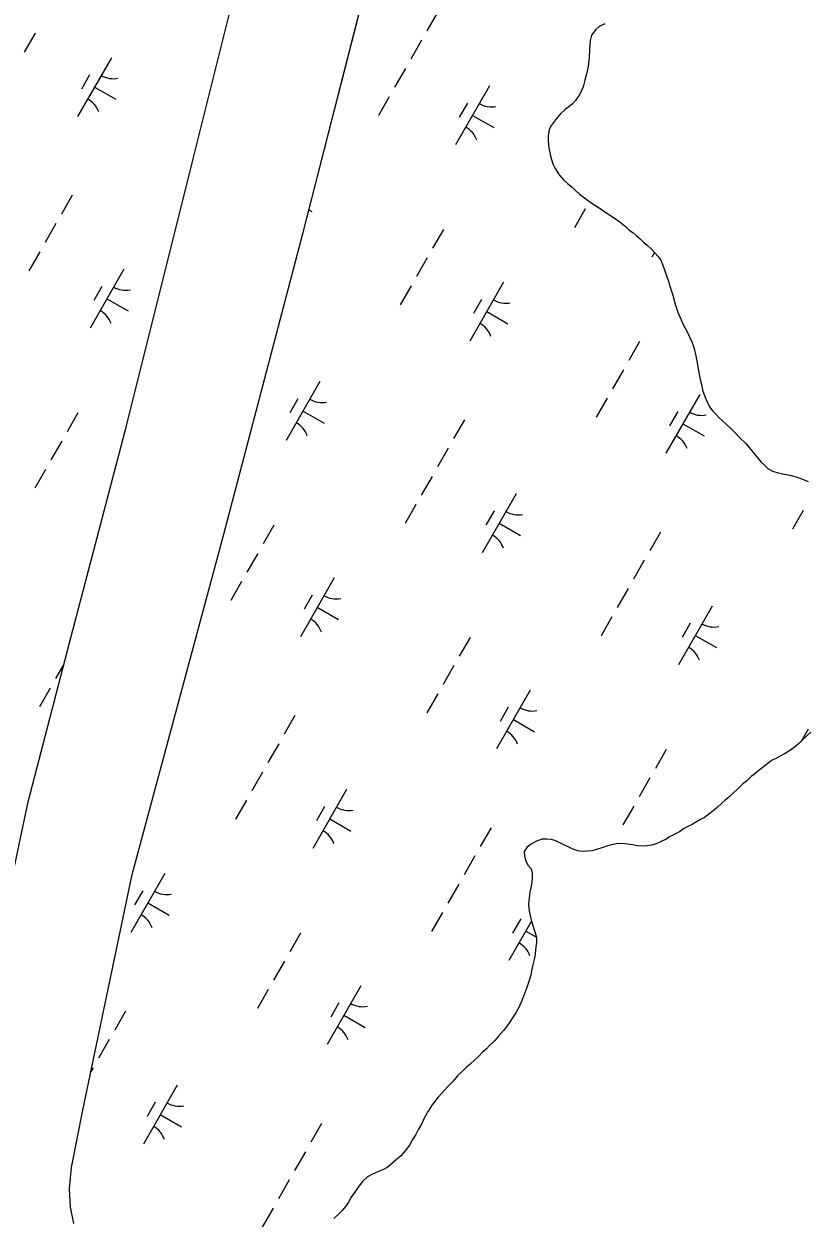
# Model space of a CAD drawing. Extents: x 3930721 to 3950824, y 220441 to 242861.
# Drawn here: x 3942881 to 3943458, y 228013 to 228893 of the extents above; entities that cross this region are included whole.
import ezdxf

# ---------------------------------------------------------------- set-up
doc = ezdxf.new("R2010")
doc.units = 0
doc.layers.add('V-TOPO-SHOR', color=7, linetype='Continuous')
doc.layers.add('V-WETL-SWMP', color=7, linetype='Continuous')

msp = doc.modelspace()

# ---------------------------------------------------------------- linework, layer by layer
at = {"layer": 'V-TOPO-SHOR'}
for points in [[(3942917.71, 228009.39), (3942915.26, 228021.48), (3942914.42, 228034.98), (3942915.92, 228050.75), (3942924.22, 228092.93), (3942960.67, 228266.42), (3943028.04, 228517.12), (3943086.82, 228741.4), (3943183.54, 229119.12), (3943258.34, 229417.89), (3943351.77, 229772.65), (3943398.89, 229975.61), (3943451.01, 230189.58)], [(3942789.4, 227876.04), (3942820.44, 228033.9), (3942848.58, 228153.98), (3942864.17, 228225.68), (3942883.96, 228320.04), (3942914.47, 228437.11), (3942956.44, 228596.95), (3943005.48, 228793.68), (3943044.01, 228948.13), (3943084.63, 229102.83), (3943141.67, 229315.49), (3943204.01, 229558.04), (3943252.56, 229757.56), (3943287.1, 229890.99), (3943341.49, 230113.18)]]:
    msp.add_lwpolyline(points, dxfattribs=at)
at = {"layer": 'V-WETL-SWMP'}
for p, q in [((3943086.82, 228741.4), (3943183.54, 229119.12)), ((3943185.51, 228901.84), (3943177.56, 228887.95)), ((3942889.08, 228886.13), (3942881.12, 228872.24)), ((3943301.89, 228888.99), (3943298.67, 228884.77)), ((3943304.19, 228891.11), (3943301.89, 228888.99)), ((3943308.6, 228893.01), (3943304.19, 228891.11)), ((3943173.58, 228881.01), (3943165.63, 228867.13)), ((3943297.78, 228880.8), (3943297.14, 228874.75)), ((3943298.67, 228884.77), (3943297.78, 228880.8)), ((3942945.27, 228868.11), (3942920.42, 228824.73)), ((3943296.98, 228867.99), (3943296.11, 228861.7)), ((3943297.14, 228874.75), (3943296.98, 228867.99)), ((3943161.65, 228860.19), (3943153.7, 228846.3)), ((3943296.11, 228861.7), (3943295, 228856.34)), ((3942929.13, 228855.46), (3942923.17, 228845.05)), ((3943293.66, 228851.44), (3943292.54, 228846.77)), ((3943295, 228856.34), (3943293.66, 228851.44)), ((3942932.85, 228846.42), (3942948.47, 228837.47)), ((3943223.48, 228847.34), (3943198.63, 228803.95)), ((3943291.18, 228843.27), (3943289.58, 228840.46)), ((3943292.54, 228846.77), (3943291.18, 228843.27)), ((3943149.73, 228839.36), (3943141.77, 228825.48)), ((3943207.34, 228834.69), (3943201.38, 228824.27)), ((3943284.76, 228834.13), (3943281.98, 228832.01)), ((3943286.83, 228836.48), (3943284.76, 228834.13)), ((3943289.58, 228840.46), (3943286.83, 228836.48)), ((3943211.06, 228825.64), (3943226.68, 228816.7)), ((3943275.75, 228826.82), (3943272.08, 228822.36)), ((3943279.44, 228830.12), (3943275.75, 228826.82)), ((3943281.98, 228832.01), (3943279.44, 228830.12)), ((3943267.49, 228815.34), (3943266.84, 228810.68)), ((3943269.32, 228818.38), (3943267.49, 228815.34)), ((3943272.08, 228822.36), (3943269.32, 228818.38)), ((3943266.84, 228810.68), (3943266.88, 228807.18)), ((3943266.88, 228807.18), (3943267.17, 228801.6)), ((3943267.17, 228801.6), (3943268.39, 228795.56)), ((3943268.39, 228795.56), (3943270.31, 228790)), ((3943270.31, 228790), (3943271.97, 228786.52)), ((3943271.97, 228786.52), (3943274.81, 228781.9)), ((3943274.81, 228781.9), (3943278.11, 228778.21)), ((3943278.11, 228778.21), (3943280.93, 228775.45)), ((3943280.93, 228775.45), (3943284.45, 228772.69)), ((3943284.45, 228772.69), (3943286.8, 228770.39)), ((3942916.45, 228766.74), (3942908.5, 228752.85)), ((3943286.8, 228770.39), (3943289.85, 228767.62)), ((3943289.85, 228767.62), (3943294.54, 228764.18)), ((3943294.54, 228764.18), (3943299.23, 228760.74)), ((3943090.58, 228756.09), (3943092.81, 228754.81)), ((3943294.07, 228756.69), (3943286.12, 228742.81)), ((3943299.23, 228760.74), (3943304.38, 228757.53)), ((3943304.38, 228757.53), (3943307.43, 228755.23)), ((3943307.43, 228755.23), (3943312.82, 228751.57)), ((3942904.52, 228745.91), (3942896.57, 228732.03)), ((3943312.82, 228751.57), (3943318.44, 228747.9)), ((3943318.44, 228747.9), (3943323.37, 228743.99)), ((3943028.04, 228517.12), (3943086.82, 228741.4)), ((3943189.69, 228741.62), (3943181.74, 228727.74)), ((3943323.37, 228743.99), (3943325.95, 228741.69)), ((3943325.95, 228741.69), (3943329.23, 228739.16)), ((3943329.23, 228739.16), (3943331.58, 228737.09)), ((3943331.58, 228737.09), (3943334.4, 228734.8)), ((3943334.4, 228734.8), (3943336.75, 228732.49)), ((3943336.75, 228732.49), (3943339.57, 228729.96)), ((3943339.57, 228729.96), (3943342.86, 228726.97)), ((3943342.86, 228726.97), (3943345.44, 228724.2)), ((3942892.59, 228725.08), (3942884.64, 228711.2)), ((3943177.76, 228720.8), (3943169.81, 228706.91)), ((3943344.95, 228724.73), (3943342.97, 228721.28)), ((3943345.44, 228724.2), (3943347.56, 228721.9)), ((3943347.56, 228721.9), (3943349.45, 228719.36)), ((3943349.45, 228719.36), (3943350.64, 228716.58)), ((3942954.42, 228712.24), (3942929.57, 228668.85)), ((3943350.64, 228716.58), (3943352.32, 228711.94)), ((3943352.32, 228711.94), (3943354.23, 228706.61)), ((3943233.95, 228702.78), (3943209.11, 228659.39)), ((3943354.23, 228706.61), (3943355.43, 228703.59)), ((3943355.43, 228703.59), (3943356.63, 228699.18)), ((3942938.28, 228699.58), (3942932.32, 228689.17)), ((3943165.83, 228699.97), (3943157.88, 228686.08)), ((3943356.63, 228699.18), (3943358.56, 228693.15)), ((3943358.56, 228693.15), (3943360.25, 228686.65)), ((3942942, 228690.54), (3942957.61, 228681.6)), ((3943217.82, 228690.13), (3943211.85, 228679.72)), ((3943360.25, 228686.65), (3943362.18, 228680.62)), ((3943221.53, 228681.09), (3943237.15, 228672.14)), ((3943362.18, 228680.62), (3943364.56, 228675.06)), ((3943364.56, 228675.06), (3943366.22, 228671.59)), ((3943366.22, 228671.59), (3943369.07, 228666.26)), ((3943369.07, 228666.26), (3943370.97, 228662.09)), ((3943334.03, 228658.96), (3943326.08, 228645.07)), ((3943370.97, 228662.09), (3943372.87, 228658.39)), ((3943372.87, 228658.39), (3943374.31, 228653.98)), ((3943374.31, 228653.98), (3943375.53, 228648.64)), ((3943375.53, 228648.64), (3943376.76, 228641.91)), ((3943376.76, 228641.91), (3943377.5, 228637.73)), ((3943322.1, 228638.13), (3943314.15, 228624.24)), ((3943377.5, 228637.73), (3943378, 228634.7)), ((3943378, 228634.7), (3943378.73, 228630.99)), ((3943378.73, 228630.99), (3943379.95, 228626.35)), ((3943098.76, 228629.57), (3943073.91, 228586.18)), ((3943379.95, 228626.35), (3943380.44, 228623.33)), ((3943380.44, 228623.33), (3943382.12, 228618.69)), ((3943082.62, 228616.92), (3943076.66, 228606.5)), ((3943310.17, 228617.3), (3943302.22, 228603.42)), ((3943378.3, 228620.12), (3943353.45, 228576.73)), ((3943382.12, 228618.69), (3943383.79, 228614.75)), ((3943383.79, 228614.75), (3943385.45, 228611.04)), ((3942920.63, 228606.52), (3942912.68, 228592.63)), ((3943086.34, 228607.88), (3943101.96, 228598.93)), ((3943362.16, 228607.46), (3943356.19, 228597.05)), ((3943385.45, 228611.04), (3943388.04, 228607.81)), ((3943388.04, 228607.81), (3943390.16, 228605.51)), ((3943390.16, 228605.51), (3943392.51, 228603.2)), ((3943205.13, 228601.4), (3943197.18, 228587.52)), ((3943365.87, 228598.42), (3943381.49, 228589.48)), ((3943392.51, 228603.2), (3943395.1, 228600.67)), ((3943395.1, 228600.67), (3943397.68, 228598.14)), ((3943397.68, 228598.14), (3943401.21, 228594.91)), ((3943401.21, 228594.91), (3943404.5, 228591.69)), ((3943404.5, 228591.69), (3943407.79, 228588.23)), ((3943407.79, 228588.23), (3943412.02, 228584.08)), ((3942908.7, 228585.69), (3942900.75, 228571.81)), ((3943193.2, 228580.58), (3943185.25, 228566.69)), ((3943412.02, 228584.08), (3943414.61, 228581.08)), ((3943414.61, 228581.08), (3943416.97, 228578.32)), ((3943416.97, 228578.32), (3943419.09, 228575.54)), ((3943419.09, 228575.54), (3943421.68, 228572.78)), ((3943421.68, 228572.78), (3943423.56, 228570.24)), ((3943423.56, 228570.24), (3943425.92, 228567.93)), ((3942896.77, 228564.87), (3942888.82, 228550.98)), ((3943181.28, 228559.75), (3943173.32, 228545.87)), ((3943425.92, 228567.93), (3943428.5, 228565.63)), ((3943428.5, 228565.63), (3943432.01, 228563.58)), ((3943432.01, 228563.58), (3943435.28, 228562.68)), ((3943435.28, 228562.68), (3943439.48, 228561.56)), ((3943439.48, 228561.56), (3943444.61, 228560.68)), ((3943444.61, 228560.68), (3943449.27, 228559.33)), ((3943449.27, 228559.33), (3943453.95, 228557.75)), ((3943453.95, 228557.75), (3943458.15, 228555.93)), ((3943243.1, 228546.9), (3943218.25, 228503.52)), ((3943169.35, 228538.92), (3943161.4, 228525.04)), ((3943226.96, 228534.25), (3943221, 228523.84)), ((3943454.52, 228534.64), (3943446.56, 228520.75)), ((3943230.68, 228525.21), (3943246.3, 228516.26)), ((3942960.67, 228266.42), (3943028.04, 228517.12)), ((3943064.97, 228523.85), (3943057.02, 228509.97)), ((3943349.47, 228518.74), (3943341.52, 228504.85)), ((3943053.04, 228503.03), (3943045.09, 228489.14)), ((3943337.55, 228497.91), (3943329.59, 228484.03)), ((3943041.11, 228482.2), (3943033.16, 228468.32)), ((3943109.24, 228485.01), (3943084.39, 228441.62)), ((3943093.1, 228472.36), (3943087.13, 228461.95)), ((3943325.62, 228477.09), (3943317.67, 228463.2)), ((3943096.81, 228463.32), (3943112.43, 228454.37)), ((3943387.44, 228464.24), (3943362.6, 228420.85)), ((3943313.69, 228456.26), (3943305.74, 228442.37)), ((3943371.31, 228451.58), (3943365.34, 228441.17)), ((3943209.31, 228441.19), (3943201.36, 228427.3)), ((3943375.02, 228442.54), (3943390.64, 228433.6)), ((3942910.39, 228421.47), (3942904.26, 228410.76)), ((3943197.38, 228420.36), (3943189.43, 228406.48)), ((3942900.29, 228403.82), (3942892.34, 228389.94)), ((3943253.58, 228402.35), (3943228.73, 228358.96)), ((3943185.45, 228399.53), (3943177.5, 228385.65)), ((3943237.44, 228389.69), (3943231.48, 228379.28)), ((3943080.41, 228383.64), (3943072.46, 228369.75)), ((3943241.15, 228380.65), (3943256.77, 228371.71)), ((3943458.03, 228373.59), (3943452.87, 228364.57)), ((3943457.49, 228368.82), (3943453.8, 228365.52)), ((3943460.02, 228371.4), (3943457.49, 228368.82)), ((3943068.49, 228362.81), (3943060.53, 228348.92)), ((3943353.65, 228358.52), (3943345.7, 228344.64)), ((3943444.34, 228357.51), (3943440.63, 228355.38)), ((3943447.8, 228360.11), (3943444.34, 228357.51)), ((3943451.26, 228362.94), (3943447.8, 228360.11)), ((3943453.8, 228365.52), (3943451.26, 228362.94)), ((3943431.14, 228350.4), (3943427.22, 228347.33)), ((3943433.92, 228351.82), (3943431.14, 228350.4)), ((3943437.62, 228353.72), (3943433.92, 228351.82)), ((3943440.63, 228355.38), (3943437.62, 228353.72)), ((3943056.56, 228341.98), (3943048.61, 228328.1)), ((3943418.68, 228340.5), (3943416.14, 228338.61)), ((3943422.14, 228343.33), (3943418.68, 228340.5)), ((3943427.22, 228347.33), (3943422.14, 228343.33)), ((3943341.72, 228337.69), (3943333.77, 228323.81)), ((3943410.14, 228333.2), (3943406.45, 228329.67)), ((3943412.68, 228335.32), (3943410.14, 228333.2)), ((3943416.14, 228338.61), (3943412.68, 228335.32)), ((3943118.38, 228329.14), (3943093.54, 228285.75)), ((3943399.77, 228323.55), (3943397, 228321.2)), ((3943403, 228326.38), (3943399.77, 228323.55)), ((3943406.45, 228329.67), (3943403, 228326.38)), ((3943044.63, 228321.16), (3943036.68, 228307.27)), ((3943102.25, 228316.48), (3943096.28, 228306.07)), ((3943329.8, 228316.87), (3943321.84, 228302.98)), ((3943391.23, 228315.79), (3943388.23, 228313.43)), ((3943394.69, 228319.08), (3943391.23, 228315.79)), ((3943397, 228321.2), (3943394.69, 228319.08)), ((3943105.96, 228307.44), (3943121.58, 228298.5)), ((3943375.98, 228305.39), (3943372.74, 228303.27)), ((3943378.99, 228307.05), (3943375.98, 228305.39)), ((3943381.77, 228308.48), (3943378.99, 228307.05)), ((3943385, 228310.84), (3943381.77, 228308.48)), ((3943388.23, 228313.43), (3943385, 228310.84)), ((3943224.75, 228300.97), (3943216.8, 228287.08)), ((3943360.02, 228296.15), (3943356.08, 228294.25)), ((3943363.49, 228298.05), (3943360.02, 228296.15)), ((3943366.49, 228300.18), (3943363.49, 228298.05)), ((3943369.96, 228302.07), (3943366.49, 228300.18)), ((3943372.74, 228303.27), (3943369.96, 228302.07)), ((3943253.74, 228288.56), (3943250.97, 228286.44)), ((3943258.14, 228291.17), (3943253.74, 228288.56)), ((3943262.31, 228292.61), (3943258.14, 228291.17)), ((3943265.8, 228292.64), (3943262.31, 228292.61)), ((3943269.3, 228292.21), (3943265.8, 228292.64)), ((3943272.33, 228291.31), (3943269.3, 228292.21)), ((3943275.84, 228289.48), (3943272.33, 228291.31)), ((3943278.88, 228288.12), (3943275.84, 228289.48)), ((3943282.39, 228286.29), (3943278.88, 228288.12)), ((3943310.77, 228287.74), (3943306.36, 228286.07)), ((3943314.48, 228288.71), (3943310.77, 228287.74)), ((3943318.43, 228289.45), (3943314.48, 228288.71)), ((3943323.09, 228289.03), (3943318.43, 228289.45)), ((3943328.91, 228288.39), (3943323.09, 228289.03)), ((3943332.41, 228287.73), (3943328.91, 228288.39)), ((3943336.14, 228287.3), (3943332.41, 228287.73)), ((3943339.62, 228287.57), (3943336.14, 228287.3)), ((3943342.88, 228288.07), (3943339.62, 228287.57)), ((3943346.82, 228289.27), (3943342.88, 228288.07)), ((3943350.06, 228290.93), (3943346.82, 228289.27)), ((3943353.54, 228292.6), (3943350.06, 228290.93)), ((3943356.08, 228294.25), (3943353.54, 228292.6)), ((3943212.83, 228280.14), (3943204.87, 228266.26)), ((3943250.97, 228286.44), (3943249.14, 228283.4)), ((3943249.14, 228283.4), (3943249.41, 228280.14)), ((3943249.41, 228280.14), (3943250.14, 228276.89)), ((3943285.19, 228285.16), (3943282.39, 228286.29)), ((3943288.7, 228284.03), (3943285.19, 228285.16)), ((3943291.96, 228283.36), (3943288.7, 228284.03)), ((3943295.45, 228283.63), (3943291.96, 228283.36)), ((3943299.17, 228283.9), (3943295.45, 228283.63)), ((3943302.42, 228284.87), (3943299.17, 228283.9)), ((3943306.36, 228286.07), (3943302.42, 228284.87)), ((3943250.14, 228276.89), (3943252.04, 228273.19)), ((3943252.04, 228273.19), (3943254.16, 228270.65)), ((3943254.16, 228270.65), (3943254.89, 228267.4)), ((3942924.22, 228092.92), (3942960.67, 228266.42)), ((3942984.52, 228267.24), (3942959.67, 228223.86)), ((3943254.72, 228260.88), (3943254.06, 228256.68)), ((3943254.92, 228264.14), (3943254.72, 228260.88)), ((3943254.89, 228267.4), (3943254.92, 228264.14)), ((3942968.38, 228254.59), (3942962.42, 228244.18)), ((3943200.9, 228259.32), (3943192.95, 228245.43)), ((3943253.4, 228253.42), (3943252.75, 228248.99)), ((3943254.06, 228256.68), (3943253.4, 228253.42)), ((3942972.09, 228245.55), (3942987.71, 228236.6)), ((3943252.75, 228248.99), (3943252.33, 228244.57)), ((3943252.33, 228244.57), (3943252.84, 228239.45)), ((3943188.97, 228238.49), (3943181.02, 228224.61)), ((3943252.84, 228239.45), (3943253.57, 228236.2)), ((3943253.57, 228236.2), (3943254.31, 228232.95)), ((3943254.54, 228232.18), (3943237.88, 228203.08)), ((3943246.59, 228233.82), (3943240.62, 228223.4)), ((3943254.31, 228232.95), (3943255.75, 228228.31)), ((3943255.75, 228228.31), (3943257.19, 228223.67)), ((3943084.59, 228223.42), (3943076.64, 228209.53)), ((3943250.3, 228224.78), (3943258.13, 228220.29)), ((3943257.19, 228223.67), (3943258.16, 228220.19)), ((3943258.16, 228220.19), (3943258.2, 228216.47)), ((3943257.12, 228208.08), (3943256.68, 228204.82)), ((3943257.76, 228213.2), (3943257.12, 228208.08)), ((3943258.2, 228216.47), (3943257.76, 228213.2)), ((3943072.66, 228202.59), (3943064.71, 228188.71)), ((3943255.57, 228199.92), (3943254.45, 228195.48)), ((3943256.68, 228204.82), (3943255.57, 228199.92)), ((3943254.02, 228192.45), (3943252.44, 228187.78)), ((3943254.45, 228195.48), (3943254.02, 228192.45)), ((3943060.74, 228181.77), (3943052.78, 228167.88)), ((3943128.86, 228184.58), (3943104.01, 228141.19)), ((3943251.08, 228183.35), (3943248.82, 228177.27)), ((3943252.44, 228187.78), (3943251.08, 228183.35)), ((3943247.46, 228173.77), (3943245.18, 228168.63)), ((3943248.82, 228177.27), (3943247.46, 228173.77)), ((3942955.69, 228165.87), (3942947.74, 228151.98)), ((3943112.72, 228171.93), (3943106.76, 228161.51)), ((3943242.9, 228164.65), (3943240.15, 228160.2)), ((3943245.18, 228168.63), (3943242.9, 228164.65)), ((3943116.43, 228162.88), (3943132.05, 228153.94)), ((3943238.31, 228157.62), (3943236.02, 228154.34)), ((3943240.15, 228160.2), (3943238.31, 228157.62)), ((3943230.27, 228147.53), (3943227.51, 228144.25)), ((3943233.95, 228151.53), (3943230.27, 228147.53)), ((3943236.02, 228154.34), (3943233.95, 228151.53)), ((3942943.77, 228145.04), (3942935.81, 228131.16)), ((3943221.29, 228138.13), (3943218.75, 228135.78)), ((3943223.59, 228140.48), (3943221.29, 228138.13)), ((3943227.51, 228144.25), (3943223.59, 228140.48)), ((3943212.99, 228130.14), (3943209.07, 228126.61)), ((3943215.53, 228132.49), (3943212.99, 228130.14)), ((3943218.75, 228135.78), (3943215.53, 228132.49)), ((3942931.84, 228124.21), (3942930.19, 228121.33)), ((3943203.54, 228121.43), (3943200.08, 228118.14)), ((3943206.77, 228124.49), (3943203.54, 228121.43)), ((3943209.07, 228126.61), (3943206.77, 228124.49)), ((3942993.67, 228111.37), (3942968.82, 228067.98)), ((3943196.86, 228114.38), (3943192.71, 228110.15)), ((3943200.08, 228118.14), (3943196.86, 228114.38)), ((3943185.81, 228102.4), (3943181.45, 228096.77)), ((3943188.57, 228105.46), (3943185.81, 228102.4)), ((3943192.71, 228110.15), (3943188.57, 228105.46)), ((3942977.53, 228098.71), (3942971.56, 228088.3)), ((3943181.45, 228096.77), (3943178.47, 228092.09)), ((3942915.92, 228050.75), (3942924.22, 228092.92)), ((3942981.24, 228089.67), (3942996.86, 228080.73)), ((3943175.27, 228086.47), (3943173.67, 228083.2)), ((3943178.47, 228092.09), (3943175.27, 228086.47)), ((3943100.04, 228083.2), (3943092.08, 228069.32)), ((3943171.39, 228078.98), (3943169.33, 228075.01)), ((3943173.67, 228083.2), (3943171.39, 228078.98)), ((3943164.76, 228067.28), (3943161.54, 228063.06)), ((3943167.04, 228071.26), (3943164.76, 228067.28)), ((3943169.33, 228075.01), (3943167.04, 228071.26)), ((3943088.11, 228062.37), (3943080.16, 228048.49)), ((3943158.32, 228059.3), (3943154.86, 228056.24)), ((3943161.54, 228063.06), (3943158.32, 228059.3)), ((3942914.42, 228034.98), (3942915.92, 228050.75)), ((3943148.17, 228050.82), (3943145.63, 228049.17)), ((3943150.94, 228052.95), (3943148.17, 228050.82)), ((3943154.86, 228056.24), (3943150.94, 228052.95)), ((3943076.18, 228041.55), (3943068.23, 228027.66)), ((3943133.81, 228043.93), (3943130.12, 228040.4)), ((3943137.52, 228045.83), (3943133.81, 228043.93)), ((3943141.92, 228047.74), (3943137.52, 228045.83)), ((3943145.63, 228049.17), (3943141.92, 228047.74)), ((3942915.26, 228021.48), (3942914.42, 228034.98)), ((3943124.16, 228032.2), (3943121.86, 228028.91)), ((3943126.91, 228036.18), (3943124.16, 228032.2)), ((3943130.12, 228040.4), (3943126.91, 228036.18)), ((3943119.81, 228025.17), (3943117.97, 228022.13)), ((3943121.86, 228028.91), (3943119.81, 228025.17)), ((3942917.71, 228009.39), (3942915.26, 228021.48)), ((3943064.25, 228020.72), (3943056.3, 228006.84)), ((3943112.22, 228016.02), (3943108.99, 228013.19)), ((3943114.98, 228018.84), (3943112.22, 228016.02)), ((3943117.97, 228022.13), (3943114.98, 228018.84))]:
    msp.add_line(p, q, dxfattribs=at)
msp.add_lwpolyline([(3942789.4, 227876.04), (3942820.44, 228033.9), (3942848.58, 228153.98), (3942864.17, 228225.68), (3942883.96, 228320.04), (3942914.47, 228437.11), (3942956.44, 228596.95), (3943005.48, 228793.68), (3943044.01, 228948.13), (3943084.63, 229102.83), (3943141.67, 229315.49), (3943204.01, 229558.04), (3943252.56, 229757.56), (3943287.1, 229890.99), (3943341.49, 230113.18), (3943399.34, 230337.97), (3943437.7, 230489.95)], dxfattribs=at)
for centre, start, end in [((3942946.78, 228870.27), 239.42788, 280.97154), ((3942919.33, 228822.33), 19.42788, 60.97154), ((3943224.99, 228849.5), 239.42788, 280.97154), ((3943197.53, 228801.56), 19.42788, 60.97154), ((3943091.12, 228787.6), 280.07737, 280.97154), ((3942955.93, 228714.39), 239.42788, 280.97154), ((3943235.46, 228704.94), 239.42788, 280.97154), ((3942928.47, 228666.46), 19.42788, 60.97154), ((3943208.01, 228657), 19.42788, 60.97154), ((3943100.27, 228631.73), 239.42788, 280.97154), ((3943379.8, 228622.27), 239.42788, 280.97154), ((3943072.82, 228583.79), 19.42788, 60.97154), ((3943352.35, 228574.33), 19.42788, 60.97154), ((3943244.61, 228549.06), 239.42788, 280.97154), ((3943217.16, 228501.12), 19.42788, 60.97154), ((3943110.74, 228487.17), 239.42788, 280.97154), ((3943083.29, 228439.23), 19.42788, 60.97154), ((3943388.95, 228466.39), 239.42788, 280.97154), ((3943361.5, 228418.46), 19.42788, 60.97154), ((3943255.09, 228404.5), 239.42788, 280.97154), ((3943227.63, 228356.57), 19.42788, 60.97154), ((3943119.89, 228331.29), 239.42788, 280.97154), ((3943092.44, 228283.35), 19.42788, 60.97154), ((3942986.03, 228269.4), 239.42788, 280.97154), ((3942958.57, 228221.46), 19.42788, 60.97154), ((3943236.78, 228200.69), 19.42788, 60.97154), ((3943130.37, 228186.73), 239.42788, 280.97154), ((3943102.91, 228138.8), 19.42788, 60.97154), ((3942995.17, 228113.52), 239.42788, 280.97154), ((3942967.72, 228065.59), 19.42788, 60.97154)]:
    msp.add_arc(centre, 17.62, start, end, dxfattribs=at)

doc.saveas('drawing.dxf')
